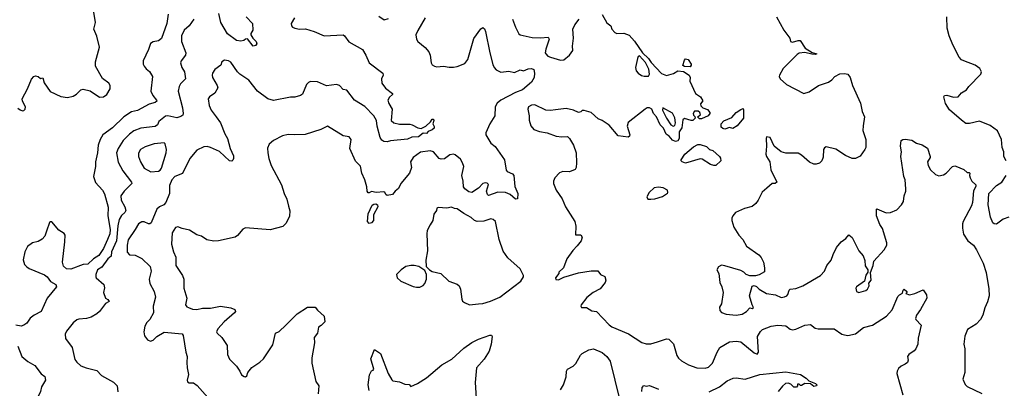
# Model space of a CAD drawing. Extents: x 2133489 to 2292442, y 756223 to 916462.
# Tile 360 of 463: x 2237341 to 2246086, y 850033 to 853310. Entities that reach past the tile are written whole.
import ezdxf

# ---------------------------------------------------------------- set-up
doc = ezdxf.new("R2010")
doc.units = 0

msp = doc.modelspace()

# ---------------------------------------------------------------- linework, layer by layer
at = {"layer": '0CON20XD'}
for points in [[(2237325, 852521.8), (2237345, 852507.1), (2237365, 852498.1), (2237377.7, 852502.3), (2237388.4, 852515), (2237391.2, 852535), (2237366.4, 852585), (2237363.7, 852606.3), (2237410.6, 852695), (2237445, 852780), (2237465, 852803.3), (2237480.7, 852809.3), (2237503.6, 852803.6), (2237525, 852787.5), (2237545, 852792.5), (2237558.5, 852748.5), (2237610.3, 852670.3), (2237705.8, 852625.8), (2237765, 852619.2), (2237815, 852630), (2237845, 852647.5), (2237885, 852686.2), (2237905, 852692.5), (2237968, 852678), (2238050.9, 852620.9), (2238085, 852624.4), (2238115.8, 852645), (2238144.3, 852695), (2238145.6, 852725), (2238133.8, 852745), (2238076.2, 852786.2), (2238013.8, 852895), (2238014.5, 852935), (2238049.7, 853065), (2238024.5, 853164.5), (2237998.8, 853225), (2238014, 853285), (2237998, 853375)], [(2238660.7, 853359.3), (2238647.2, 853275)], [(2239351.2, 853335), (2239408.8, 853275), (2239412.5, 853215), (2239393, 853187), (2239393.6, 853176.4), (2239411.4, 853145), (2239441.1, 853115), (2239446.7, 853095), (2239435, 853080.6), (2239415, 853075.6), (2239365, 853138), (2239345, 853135.8), (2239332.5, 853125), (2239305, 853118), (2239265, 853124.2), (2239185, 853182.9), (2239126.7, 853285), (2239108.9, 853365)], [(2240531.7, 853341.7), (2240577, 853307), (2240615, 853318.8)], [(2242514.2, 853354.2), (2242555, 853282.5), (2242590, 853255), (2242601.2, 853225), (2242627.5, 853195), (2242645, 853186.7), (2242705, 853191.2), (2242755, 853171.4), (2242800, 853120), (2242873.6, 853013.6), (2242925, 852965.8), (2242949.4, 852929.4), (2243040.5, 852830.5), (2243086.4, 852813.6), (2243148.6, 852831.4), (2243185, 852856.2), (2243235, 852850), (2243286.7, 852815), (2243296.7, 852795), (2243293.6, 852763.6), (2243342.5, 852655), (2243387.5, 852625), (2243407, 852587), (2243387.5, 852562.5), (2243390, 852545), (2243406.9, 852526.9), (2243450.4, 852510.4), (2243470.9, 852485), (2243470, 852475), (2243455, 852456.4), (2243395, 852427.5), (2243378.3, 852428.3), (2243360, 852445), (2243387.5, 852465), (2243382.5, 852485), (2243367.7, 852497.7), (2243333.6, 852496.4), (2243323.3, 852475), (2243325, 852460), (2243338.3, 852448.3), (2243340, 852435), (2243320, 852415), (2243305, 852413.3), (2243245, 852431.2), (2243229.5, 852420.5), (2243220.5, 852349.5), (2243198.3, 852311.7), (2243199.4, 852255), (2243185, 852231.9), (2243165, 852227.3), (2243138.8, 852238.8), (2243108, 852275), (2243081.9, 852291.9), (2243058.1, 852345), (2243030.6, 852375), (2242995.5, 852445), (2242970.5, 852475), (2242955, 852513.8), (2242935, 852526.9), (2242915, 852525.6), (2242895, 852515.6), (2242746.2, 852395), (2242736.4, 852363.6), (2242760, 852285), (2242756.4, 852273.6), (2242743.6, 852266.4), (2242655, 852278.8), (2242575, 852370.8), (2242515, 852414), (2242478.6, 852428.6), (2242415, 852483.8), (2242355, 852502.5), (2242335, 852502.5), (2242325, 852490), (2242303.6, 852483.6), (2242260, 852505), (2242195, 852521.2), (2242100.8, 852509.2), (2242055, 852502), (2242015, 852504), (2241915, 852553.3), (2241885, 852550), (2241860, 852535), (2241852.5, 852515), (2241866.2, 852455), (2241866.4, 852416.4), (2241880, 852365), (2241907.5, 852335), (2241957.5, 852315), (2242025, 852304.4), (2242105, 852274.3), (2242155, 852268), (2242205, 852270), (2242223.3, 852255), (2242260, 852195), (2242283.3, 852125), (2242286.1, 852036.1), (2242283.3, 851995), (2242275, 851977.5), (2242225, 851956.7), (2242165, 851960.8), (2242135, 851948.8), (2242092.5, 851905), (2242080.8, 851875), (2242080.8, 851855), (2242105.5, 851795.5), (2242157.4, 851717.4), (2242188, 851645), (2242272, 851515), (2242280.8, 851475), (2242276.7, 851396.7), (2242325, 851397.5), (2242337, 851377), (2242328, 851345), (2242290.9, 851299.1), (2242252.6, 851257.4), (2242200, 851185), (2242170, 851105), (2242130, 851065), (2242130, 851055), (2242100, 851015), (2242101.7, 851001.7), (2242125, 850997.5), (2242175, 851021.2), (2242305, 851058.8), (2242415, 851076.7), (2242477, 851077), (2242500, 851045), (2242538.3, 851028.3), (2242547.5, 850995), (2242540, 850975), (2242495, 850916.7), (2242434.2, 850885.8), (2242378.8, 850841.2), (2242326.7, 850775), (2242323.3, 850765), (2242330.7, 850750.7), (2242375, 850752), (2242422.3, 850722.3), (2242465, 850716), (2242575, 850598), (2242599.3, 850579.3), (2242748, 850518), (2242865, 850442), (2242905, 850430), (2242945, 850429.2), (2243006.2, 850446.2)], [(2238647.2, 853275), (2238599.1, 853140.9), (2238575, 853120.8), (2238525, 853112), (2238502.1, 853097.9), (2238484.3, 853045), (2238437.5, 852945), (2238437.8, 852915), (2238446.7, 852895), (2238465, 852871.4), (2238495, 852848), (2238520.6, 852805), (2238505.5, 852675), (2238521.8, 852635), (2238555.7, 852595), (2238558, 852585), (2238543.8, 852575), (2238490.5, 852559.5), (2238387, 852503), (2238335, 852491.9), (2238266.7, 852445), (2238165, 852348.2), (2238080.3, 852285), (2238054.7, 852245), (2238036.5, 852195), (2238033.1, 852125), (2238014, 852045), (2238014, 852005), (2237995.7, 851915), (2238013, 851863), (2238076.2, 851795), (2238092.9, 851762.9), (2238127, 851643), (2238123.5, 851565), (2238142.8, 851445), (2238140.2, 851405), (2238121.1, 851355), (2238084.3, 851275), (2238045, 851213.3), (2237995, 851182.8), (2237945, 851138), (2237905, 851132.4), (2237795, 851093.2), (2237755, 851096.1), (2237730.5, 851120.5), (2237721, 851155), (2237742.9, 851335), (2237744.6, 851395), (2237735, 851408.5), (2237689.7, 851439.7), (2237625, 851513.6), (2237615, 851514.4), (2237604.2, 851505.8), (2237578.9, 851431.1), (2237564.2, 851385.8), (2237541.2, 851358.8), (2237505, 851339.5), (2237455, 851325.4), (2237411.5, 851295), (2237387.3, 851245), (2237372.5, 851175), (2237384.4, 851135), (2237403, 851113), (2237425, 851098.1), (2237562.3, 851042.3), (2237584.2, 851024.2), (2237615, 850983.3), (2237662.5, 850955), (2237666.2, 850935), (2237584.5, 850835.5), (2237532, 850715), (2237470, 850685), (2237434.5, 850655.5), (2237405, 850613.8), (2237377.5, 850595), (2237355, 850586), (2237305, 850594)], [(2238886.2, 853313.8), (2238845, 853255.7), (2238802.4, 853217.6), (2238778.5, 853165), (2238778.9, 853115), (2238816.5, 853015), (2238812.2, 852995), (2238774.4, 852945), (2238768.9, 852925), (2238780, 852885), (2238805.6, 852845), (2238814.3, 852785), (2238769.1, 852740.9), (2238757.1, 852715), (2238749.4, 852675), (2238786.5, 852525), (2238791.9, 852475), (2238788.2, 852461.8), (2238770.9, 852449.1), (2238735, 852437.1), (2238655, 852454.6), (2238635, 852452.7), (2238575.6, 852405), (2238564.1, 852375.9), (2238545, 852359.6), (2238415.3, 852344.7), (2238355, 852322.9), (2238315, 852292.5), (2238258.9, 852235), (2238215, 852165.8), (2238199.1, 852125), (2238215, 852042), (2238256.7, 851965), (2238334.3, 851865), (2238336, 851855), (2238267.5, 851785), (2238237.8, 851745), (2238241.5, 851705), (2238275.6, 851645), (2238284.3, 851615), (2238274.3, 851595), (2238245, 851568.9), (2238223.4, 851535), (2238211.2, 851478.8), (2238199.4, 851345), (2238155.8, 851245), (2238153.1, 851206.9), (2238124.7, 851185), (2238070.8, 851109.2), (2238032, 851085), (2238018.1, 851045), (2238015.8, 851025), (2238020.8, 851015), (2238087.5, 850955), (2238094.4, 850925.6), (2238084.2, 850884.2), (2238103.8, 850835), (2238125, 850822.5), (2238136, 850805), (2238103, 850787), (2238048.8, 850715), (2238025, 850694), (2237975, 850667.1), (2237935, 850654), (2237865, 850648), (2237848.8, 850641.2), (2237815.6, 850614.4), (2237757.6, 850542.4), (2237746, 850515), (2237748.8, 850475), (2237806, 850395), (2237829.7, 850289.7), (2237847.5, 850265), (2237884.6, 850234.6), (2237930, 850215), (2238025, 850190.8), (2238068.3, 850148.3), (2238175, 850089.4), (2238207.1, 850055), (2238212.4, 850002.4)], [(2239780, 853325), (2239752, 853275), (2239753.8, 853255), (2239763.2, 853243.2), (2239785, 853232.9), (2239825, 853225.7), (2239877.9, 853227.9), (2239955, 853204.4), (2240045, 853165.5), (2240213.9, 853173.9), (2240226.7, 853165), (2240264, 853114), (2240384, 853045), (2240415.8, 852995), (2240445.7, 852925.7), (2240566.2, 852835), (2240568, 852815), (2240553.8, 852785), (2240558, 852745), (2240590.3, 852700.3), (2240653.3, 852655), (2240653.3, 852645), (2240625, 852620), (2240611.2, 852595), (2240620, 852565), (2240650, 852515), (2240641.2, 852415), (2240665, 852392), (2240715, 852380), (2240805, 852380), (2240825.5, 852375.5), (2240877.2, 852347.2), (2240905, 852343.1), (2240948.1, 852361.9), (2240989.5, 852400.5), (2241003.1, 852425), (2241015, 852425.8), (2241018.1, 852415), (2241010, 852385), (2241021.2, 852361.2), (2241020.8, 852345), (2241005, 852329.2), (2240970, 852315), (2240955, 852297.5), (2240925, 852300), (2240882.3, 852267.7), (2240825, 852265.8), (2240785, 852247.5), (2240635, 852232.5), (2240605, 852224.2), (2240575, 852228), (2240558.3, 852238.3), (2240542.7, 852262.7), (2240515.5, 852364.5), (2240508.9, 852415), (2240485.7, 852455.7), (2240405, 852536.7), (2240315, 852593.8), (2240245, 852683.3), (2240215, 852689.2), (2240180.8, 852725), (2240155, 852732.2), (2240065, 852721.8), (2239985, 852756.5), (2239925, 852761.4), (2239905, 852752.5), (2239887.5, 852735), (2239852.5, 852647.5), (2239834.4, 852635.6), (2239785, 852621.2), (2239745, 852621.2), (2239595, 852590.8), (2239545, 852606.2), (2239453.6, 852673.6), (2239375, 852772.5), (2239295.4, 852825.4), (2239275.7, 852845), (2239215, 852932), (2239195, 852943.8), (2239160.7, 852949.3), (2239137.5, 852935), (2239127.5, 852905), (2239074.6, 852865.4), (2239052.9, 852835), (2239048.9, 852815), (2239053.3, 852795), (2239094.3, 852725), (2239100, 852705), (2239074.3, 852655.7), (2239026.2, 852625), (2239015.8, 852605), (2239024.2, 852545.8), (2239041.9, 852505), (2239086.2, 852446.2), (2239125, 852393.3), (2239161.4, 852295), (2239185.7, 852255), (2239211.1, 852165), (2239238.3, 852098.3), (2239240.6, 852075), (2239235, 852061.2), (2239225, 852052), (2239205, 852056.2), (2239116.8, 852136.8), (2239034.7, 852174.7), (2239005, 852181.5), (2238975, 852180), (2238915, 852148.6), (2238852.7, 852077.3), (2238786.8, 851943.2), (2238720, 851915), (2238692.7, 851887.3), (2238670.8, 851835), (2238672.5, 851765), (2238638, 851685), (2238620, 851665), (2238583.4, 851646.6), (2238557.5, 851625), (2238508, 851505), (2238495.6, 851494.4), (2238485, 851494.3), (2238445, 851511.9), (2238425, 851512.9), (2238395, 851494), (2238365, 851446.2), (2238305, 851353.3), (2238294.5, 851304.5), (2238294.6, 851244.6), (2238315, 851219.2), (2238365, 851215.6), (2238425, 851188), (2238500, 851115), (2238509.2, 851075), (2238491.2, 851005), (2238496.2, 850965), (2238534.3, 850894.3), (2238545.6, 850845), (2238525.7, 850765), (2238530, 850705), (2238497.5, 850645), (2238470.9, 850619.1), (2238452.9, 850585), (2238444, 850535), (2238450.5, 850500.5), (2238476.7, 850465), (2238503.9, 850453.9), (2238525, 850462), (2238558.8, 850495), (2238625, 850533.1), (2238785, 850516.9), (2238792.9, 850502.9), (2238815.4, 850355), (2238826.8, 850315), (2238825.9, 850264.1), (2238827.1, 850215), (2238840, 850155), (2238828.6, 850105), (2238831.7, 850091.7), (2238845, 850082.5), (2238885, 850081.2), (2238917.9, 850057.9), (2239035.7, 849925.7)], [(2240941.2, 853325), (2240876.4, 853213.6), (2240859.4, 853175), (2240865, 853136.7), (2240878, 853115), (2240942.7, 853062.7), (2240975.6, 853025), (2240985.6, 852995), (2240994, 852925), (2241005, 852908.8), (2241025.7, 852895.7), (2241045, 852889.2), (2241105, 852896.2), (2241155, 852886.2), (2241195, 852888), (2241225, 852892.5), (2241295, 852920), (2241320, 852955), (2241375, 853141.2), (2241435, 853227.5), (2241455, 853240), (2241468.3, 853228.3), (2241478.8, 853205), (2241515.7, 853015), (2241542.6, 852912.6), (2241554.3, 852885), (2241573, 852863), (2241615, 852844.4), (2241685, 852852.5), (2241735, 852838.8), (2241785, 852863.8), (2241815.9, 852855.9), (2241857.5, 852872.5), (2241885, 852875.9), (2241907.1, 852867.1), (2241912.8, 852832.8), (2241908.7, 852795), (2241885.4, 852755), (2241805, 852686), (2241745, 852662.7), (2241615.3, 852594.7), (2241581.9, 852568.1), (2241563.3, 852535), (2241560, 852455), (2241515.8, 852385), (2241480, 852305), (2241481.2, 852285), (2241525, 852212.5), (2241562.4, 852182.4), (2241647.1, 852065), (2241661.7, 851971.7), (2241671.3, 851961.3), (2241718.5, 851938.5), (2241728.8, 851925), (2241737, 851827), (2241766.2, 851763.8), (2241761.7, 851718.3), (2241745, 851713.8), (2241697.1, 851757.1), (2241655, 851772.5), (2241586, 851776), (2241505, 851747.5), (2241496.4, 851756.4), (2241488, 851785), (2241503.8, 851845), (2241493, 851857), (2241475, 851860.8), (2241455.6, 851854.4), (2241416.5, 851813.5), (2241356.7, 851775), (2241329.1, 851779.1), (2241295.5, 851805.5), (2241282.5, 851825), (2241280, 851875), (2241268.9, 851925), (2241284.4, 852005), (2241275, 852036.2), (2241255, 852069.2), (2241208.8, 852108.8), (2241195, 852113.8), (2241162.3, 852107.7), (2241115, 852074), (2241085, 852070), (2241065, 852076.7), (2241015, 852134.2), (2240985.4, 852145.4), (2240899.2, 852130.8), (2240836, 852085), (2240812.5, 852045), (2240820, 851995), (2240802.5, 851945), (2240724.6, 851855), (2240705, 851808), (2240674.5, 851785.5), (2240652.7, 851757.3), (2240605, 851746.2), (2240593.3, 851755), (2240585, 851777.5), (2240575, 851780), (2240507.4, 851772.6), (2240465, 851783.8), (2240445, 851770.8), (2240435, 851771.4), (2240426, 851785), (2240423.8, 851825), (2240405.6, 851885), (2240378.9, 851945), (2240367, 852007), (2240322.4, 852052.4), (2240272, 852165), (2240283.6, 852243.6), (2240268.3, 852268.3), (2240215, 852276.7), (2240075, 852362.5), (2240016.4, 852333.6), (2239875, 852290), (2239785, 852285.5), (2239725, 852290), (2239675, 852278.2), (2239593.8, 852236.2), (2239555.7, 852204.3), (2239543, 852167), (2239544.4, 852125.6), (2239553.3, 852075), (2239574.4, 852015), (2239665, 851841.2), (2239688.6, 851765), (2239712.9, 851715), (2239728.3, 851651.7), (2239740.5, 851610.5), (2239735.7, 851564.3), (2239708.8, 851501.2), (2239677.9, 851472.1), (2239565, 851441.4), (2239345, 851460), (2239321.7, 851448.3), (2239275, 851392.5), (2239253.6, 851376.4), (2239106.1, 851343.9), (2239065, 851342), (2239004.2, 851354.2), (2238954.3, 851384.3), (2238915, 851398), (2238850.2, 851440.2), (2238785, 851453.1), (2238745, 851470), (2238725, 851463.8), (2238694.3, 851415), (2238690, 851315), (2238706.6, 851246.6), (2238728.3, 851198.3), (2238727.8, 851125), (2238785.7, 851035), (2238797.5, 851005), (2238797.1, 850925), (2238823.8, 850835), (2238813.3, 850775), (2238825, 850757.5), (2238840.5, 850750.5), (2238875, 850738), (2238915, 850732.9), (2238965, 850746.9), (2239035.9, 850745.9), (2239125, 850764), (2239215, 850748.8), (2239252.5, 850735), (2239257, 850717), (2239250, 850705), (2239156, 850624), (2239099.3, 850560.7), (2239090, 850535), (2239094.1, 850524.1), (2239135.6, 850485.6), (2239184, 850415), (2239187.5, 850335), (2239205, 850291.2), (2239265, 850231.2), (2239297, 850187), (2239312.1, 850152.1), (2239335, 850138), (2239345, 850136.2), (2239356.7, 850145), (2239366.7, 850175), (2239402.3, 850217.7), (2239474.1, 850265.9), (2239505, 850296.7), (2239589.1, 850420.9), (2239612.5, 850525), (2239645, 850538.8), (2239705, 850594), (2239806, 850694), (2239896.1, 850756.1), (2239965, 850753.3), (2239985, 850727.5), (2240043.9, 850673.9), (2240050, 850625), (2240019.3, 850590.7), (2239994.2, 850575.8), (2239986.2, 850525), (2239957.5, 850485), (2239958.3, 850438.3), (2239936.1, 850303.9), (2239936.1, 850256.1), (2239971.2, 850095), (2239997.5, 850055), (2239992.5, 849985)], [(2241718.6, 853315), (2241745, 853243.3), (2241775, 853183.8), (2241785.9, 853175.9), (2241891.7, 853151.7), (2241965, 853148), (2242035, 853153.3), (2242043.8, 853135), (2242013.4, 853046.6), (2242008.6, 853015), (2242012.9, 853005), (2242032.9, 852985), (2242055, 852975.4), (2242145, 852950), (2242175, 852952), (2242225, 852993.8), (2242253.3, 853036.7), (2242250, 853075), (2242258.9, 853145), (2242254.1, 853224.1), (2242270, 853265), (2242310, 853315)], [(2244062.5, 853335), (2244126.2, 853215), (2244180, 853145), (2244187.5, 853115), (2244205, 853108.8), (2244255, 853124), (2244273.6, 853123.6), (2244316.7, 853055), (2244378.3, 853018.3), (2244420, 853005), (2244405, 853000), (2244377, 853003), (2244315, 853016.7), (2244265, 853012.9), (2244245, 853001.4), (2244122.3, 852875), (2244088.1, 852815), (2244085.6, 852805), (2244094.3, 852785), (2244152.5, 852735), (2244305, 852653.1), (2244352.4, 852667.6), (2244435, 852724.2), (2244525, 852755.7), (2244554.5, 852775.5), (2244580.8, 852805), (2244625, 852828.9), (2244665, 852832.2), (2244695, 852825.7), (2244715.5, 852795), (2244736.5, 852725), (2244808.9, 852568.9), (2244824.5, 852495), (2244844.4, 852445), (2244833.5, 852365), (2244828.5, 852325), (2244855.4, 852245), (2244854.4, 852175), (2244848.2, 852155), (2244805, 852095.5), (2244765, 852074.6), (2244735, 852075.4), (2244673.8, 852103.8), (2244589.5, 852159.5), (2244505, 852179.2), (2244489.1, 852170.9), (2244480, 852155), (2244477, 852087), (2244464.6, 852055.4), (2244445, 852035.6), (2244415, 852024.2), (2244395, 852025.6), (2244355, 852041.9), (2244285, 852105.6), (2244255, 852123.1), (2244145, 852123.1), (2244105, 852135.8), (2244041.2, 852185), (2244005, 852262.5), (2243975, 852267.5), (2243970, 852255), (2243973.8, 852185), (2243968.8, 852115), (2243974.1, 852094.1), (2244002.5, 852045), (2244013.3, 851975), (2244066.7, 851865), (2244050, 851855), (2244025, 851853.3), (2243978, 851812), (2243935, 851777.5), (2243900, 851705), (2243877.5, 851675), (2243845, 851650), (2243778.3, 851631.7), (2243697.5, 851595), (2243673.3, 851565), (2243666.7, 851545), (2243666.7, 851525), (2243683.3, 851465), (2243726.7, 851395), (2243763.3, 851355), (2243796.7, 851296.7), (2243905, 851218.8), (2243925, 851196.7), (2243946.7, 851155), (2243955.8, 851105), (2243955, 851070), (2243909.3, 851040.7), (2243875, 851032.5), (2243825, 851032.5), (2243793.9, 851043.9), (2243772.5, 851065), (2243745, 851080), (2243605, 851123.3), (2243575, 851126.7), (2243547, 851113), (2243532.5, 851085), (2243548.8, 851055), (2243560, 850975), (2243578, 850935), (2243590, 850885), (2243573.3, 850785), (2243557.5, 850755), (2243560, 850725), (2243575, 850707.5), (2243615, 850693.8), (2243705, 850684), (2243757, 850693), (2243796.7, 850715), (2243825, 850747.5), (2243845, 850742), (2243858.8, 850751.2), (2243845.9, 850775.9), (2243823.8, 850855), (2243845, 850942.5), (2243865, 850947.5), (2243885, 850937.5), (2243907.5, 850915), (2243975, 850876.2), (2244055, 850863.3), (2244105, 850842), (2244133.9, 850846.1), (2244153.6, 850856.4), (2244163.6, 850866.4), (2244173.8, 850905), (2244185, 850913.8), (2244235, 850920), (2244295.6, 850944.4), (2244453.3, 851035), (2244488.8, 851075), (2244508.8, 851125), (2244548.3, 851171.7), (2244566.1, 851223.9), (2244596.7, 851285), (2244636.1, 851333.9), (2244677.5, 851365), (2244705, 851397.5), (2244733.6, 851373.6), (2244793.9, 851253.9), (2244830.7, 851210.7), (2244848.3, 851168.3), (2244851.2, 851121.2), (2244872.5, 851085), (2244872.5, 851065), (2244855, 851040), (2244843.6, 850986.4), (2244774, 850936), (2244767.5, 850925), (2244772.5, 850895), (2244793.9, 850883.9), (2244855.9, 850904.1), (2244870, 850915), (2244886.7, 850945), (2244883, 850967), (2244903.3, 850995), (2244897, 851063), (2244921.2, 851125), (2244926.1, 851163.9), (2245020, 851265), (2245042.5, 851305), (2245042.5, 851325), (2245003.3, 851455), (2244980.5, 851490.5), (2244950, 851565), (2244950, 851625), (2244955, 851627.5), (2245035, 851593.8), (2245075, 851596), (2245130.3, 851619.7), (2245172.5, 851665), (2245190.6, 851695), (2245195.6, 851745), (2245210, 851785), (2245210.6, 851805), (2245205.6, 851885), (2245192.5, 851915), (2245166.7, 852095), (2245171.2, 852135), (2245162.5, 852185), (2245170, 852235), (2245184.1, 852245.9), (2245205, 852248.8), (2245265, 852239.2), (2245305, 852212), (2245355, 852196), (2245405, 852167.5), (2245426.7, 852095), (2245426.7, 852085), (2245403.9, 852046.1), (2245408.8, 852015), (2245428.8, 851975), (2245473.6, 851933.6), (2245505, 851922.5), (2245545, 851931.4), (2245568, 851945), (2245625, 852003.8), (2245645, 852011.2), (2245655, 852008.8), (2245727, 851977), (2245755, 851952.5), (2245775, 851950), (2245780, 851945), (2245777.5, 851925), (2245783.3, 851905), (2245797.5, 851875), (2245831.7, 851841.7), (2245831.7, 851828.3), (2245811.7, 851788.3), (2245803.8, 851685), (2245795.8, 851654.2), (2245721.2, 851515), (2245714.2, 851495), (2245714.1, 851455.9), (2245724.4, 851404.4), (2245761.2, 851345), (2245813.3, 851305), (2245840, 851265), (2245898, 851145), (2245924.2, 851064.2), (2245948.8, 850918.8), (2245951.2, 850855), (2245937.3, 850802.7), (2245912, 850748), (2245896.2, 850685), (2245873.3, 850645), (2245835, 850602.5), (2245760, 850555), (2245735, 850497.5), (2245726, 850425), (2245734.1, 850384.1), (2245735.8, 850175), (2245716.7, 850115), (2245737.7, 850067.7), (2245755, 850048.8), (2245885, 849986.2)], [(2245705.8, 852415.8), (2245598.3, 852508.3), (2245564.5, 852564.5), (2245547.5, 852625), (2245553.9, 852636.1), (2245575, 852640), (2245635, 852621.2), (2245675.8, 852624.2), (2245705, 852660), (2245750, 852685), (2245770, 852715), (2245876.7, 852825), (2245883.8, 852845), (2245867, 852877), (2245825.8, 852905.8), (2245725, 852943.8), (2245704.2, 852954.2), (2245686.2, 852975), (2245629.2, 853085), (2245595.8, 853165), (2245578.6, 853235), (2245574.3, 853335.7)], [(2242886.4, 852806.4), (2242925, 852808.8), (2242935.7, 852825), (2242928.9, 852868.9), (2242898.1, 852928.1), (2242845, 852987.5), (2242835, 852982.5), (2242826.7, 852965), (2242810, 852885), (2242816.7, 852855), (2242832.5, 852835), (2242864.1, 852814.1), (2242886.4, 852806.4)], [(2243295, 852891.2), (2243243.9, 852893.9), (2243231.2, 852901.2), (2243245, 852950), (2243255, 852962), (2243278, 852955), (2243305.5, 852915.5), (2243305.8, 852904.2), (2243295, 852891.2)], [(2243145, 852364), (2243160, 852370), (2243165.9, 852394.1), (2243158.3, 852438.3), (2243139.7, 852479.7), (2243053, 852527), (2243048.8, 852505), (2243084.3, 852435), (2243122.5, 852375), (2243145, 852364)], [(2243605, 852337.5), (2243585, 852342), (2243570.8, 852355), (2243572, 852385), (2243595, 852410.4), (2243665, 852441.2), (2243705, 852483.3), (2243745, 852512.5), (2243765, 852520), (2243770, 852505), (2243769.2, 852435), (2243712, 852365), (2243675, 852342.9), (2243645, 852350), (2243605, 852337.5)], [(2246101.2, 852055), (2246082, 852095), (2246080.8, 852135), (2246065.8, 852175), (2246060, 852245), (2246025, 852321.2), (2245960.6, 852370.6), (2245865, 852406.9), (2245777, 852387), (2245745, 852386.7), (2245705.8, 852415.8)], [(2238505, 851957.8), (2238575, 851961.9), (2238589.1, 851970.9), (2238600, 851990), (2238642.1, 852125), (2238643.3, 852155), (2238633.8, 852205), (2238625, 852216), (2238535, 852205.5), (2238455, 852180.6), (2238414.7, 852155.3), (2238397.4, 852122.6), (2238397.1, 852095), (2238413.1, 852045), (2238445, 851990), (2238505, 851957.8)], [(2243505, 852013.1), (2243475, 852023.6), (2243401.3, 852071.3), (2243385, 852072.2), (2243255, 852034.6), (2243224.2, 852045), (2243214.4, 852055), (2243214.4, 852065), (2243249.6, 852115), (2243325, 852180.8), (2243365, 852199.5), (2243385, 852199.4), (2243441.2, 852181.2), (2243467.5, 852155), (2243495.8, 852145.8), (2243555.8, 852095), (2243565, 852077.5), (2243567.1, 852055), (2243525, 852014), (2243505, 852013.1)], [(2246125, 851553.3), (2246075, 851536.7), (2246017.5, 851492.5), (2245995, 851494), (2245983.8, 851505), (2245964, 851555), (2245943.8, 851665), (2245947.5, 851765), (2246017.5, 851835), (2246065, 851866.7), (2246101.2, 851925)], [(2242945, 851713.3), (2242983, 851717), (2243050.7, 851739.3), (2243093, 851767), (2243097.5, 851775), (2243093.3, 851795), (2243055, 851816), (2243015, 851821.2), (2242975, 851816.2), (2242930, 851775), (2242910, 851735), (2242920, 851715), (2242945, 851713.3)], [(2240445, 851497.1), (2240429.4, 851515), (2240436.7, 851585), (2240469.8, 851660.2), (2240485, 851671.1), (2240505, 851671.9), (2240517.5, 851665), (2240521.4, 851645), (2240483.3, 851575), (2240481.9, 851525), (2240465, 851503.1), (2240445, 851497.1)], [(2241335, 850775.8), (2241415, 850784.4), (2241455, 850788.1), (2241521.9, 850808.1), (2241605.7, 850845), (2241792.8, 850985), (2241816.7, 851025), (2241816.7, 851036.7), (2241785.6, 851095.6), (2241675, 851192), (2241633.6, 851253.6), (2241600, 851355), (2241567.5, 851515), (2241545, 851534.2), (2241525, 851538.6), (2241461.7, 851518.3), (2241405, 851516.7), (2241381.2, 851525), (2241350.7, 851550.7), (2241285, 851585.8), (2241225, 851630), (2241202, 851632), (2241175, 851643.8), (2241135, 851633.8), (2241058.3, 851641.7), (2241046.7, 851635), (2241043.8, 851615), (2241018.3, 851581.7), (2241009.2, 851525), (2240986.2, 851485), (2240961.2, 851435), (2240956.7, 851405), (2240963.6, 851256.4), (2240947, 851173), (2240950, 851115), (2240980, 851085), (2241005, 851072.5), (2241080, 851055), (2241152.5, 850985), (2241225, 850958), (2241243.3, 850945), (2241256.1, 850916.1), (2241266.2, 850825), (2241275, 850807.5), (2241290, 850795), (2241335, 850775.8)], [(2240865, 850931.2), (2240895, 850933.8), (2240925, 850946.7), (2240940, 850965), (2240953.3, 851005), (2240953.3, 851045), (2240939.3, 851079.3), (2240885, 851116.2), (2240845, 851126.2), (2240815, 851126.2), (2240770, 851115), (2240727.5, 851085), (2240687.5, 851045), (2240692.5, 851015), (2240725, 850986.7), (2240835, 850938.8), (2240865, 850931.2)], [(2243006.2, 850446.2), (2243085, 850472), (2243105, 850470), (2243148.6, 850428.6), (2243177.5, 850325), (2243191.7, 850301.7), (2243217.6, 850277.6), (2243280.9, 850240.9), (2243355, 850214.2), (2243428.8, 850211.2), (2243457.3, 850222.7), (2243493, 850257), (2243535.6, 850355), (2243560, 850395), (2243645, 850445.5), (2243705, 850453.3), (2243745.5, 850445.5), (2243865, 850347.5), (2243891.7, 850338.3), (2243902.5, 850355), (2243894.4, 850495), (2243920.2, 850539.8), (2243938, 850555), (2244015, 850585.6), (2244075, 850596.2), (2244145, 850587.8), (2244185, 850559.2), (2244205, 850554.4), (2244235, 850560), (2244314.2, 850594.2), (2244365, 850600), (2244405, 850568), (2244431.2, 850561.2), (2244575, 850562.9), (2244643.8, 850515), (2244665, 850507.5), (2244695, 850504.3), (2244765, 850518.9), (2244834.7, 850575.3), (2244915.3, 850594.7), (2245040.8, 850675), (2245088.3, 850731.7), (2245140.5, 850849.5), (2245155, 850865.7), (2245181.2, 850878.8), (2245186.7, 850905), (2245195, 850913.3), (2245220, 850895), (2245220, 850885), (2245210, 850875), (2245245, 850864.2), (2245290, 850875), (2245365, 850910), (2245393.3, 850865), (2245397.5, 850835), (2245342, 850735), (2245306.2, 850685), (2245297.5, 850655), (2245300, 850645), (2245348, 850595), (2245319.5, 850480.5), (2245316.7, 850425), (2245298.8, 850385), (2245285, 850368), (2245236.7, 850335), (2245226.7, 850315), (2245231.2, 850285), (2245226.1, 850263.9), (2245205, 850246.7), (2245169.5, 850230.5), (2245145, 850208.8), (2245132.7, 850187.3), (2245131.1, 850165), (2245185.8, 849975)], [(2240445, 850013.3), (2240435.7, 850065), (2240446.1, 850153.9), (2240465, 850190), (2240480, 850195), (2240485.8, 850204.2), (2240459.2, 850295), (2240491.7, 850378.3), (2240545, 850342.5), (2240614.6, 850165), (2240645, 850110), (2240655, 850100), (2240715, 850091.2), (2240760.3, 850070.3), (2240798.8, 850068.8), (2240815, 850050), (2240875, 850076.2), (2240955, 850127.5), (2241089.2, 850240.9), (2241177.4, 850292.6), (2241285, 850389.1), (2241355, 850441.1), (2241415, 850471.4), (2241515, 850506.2), (2241530, 850505), (2241537.5, 850495), (2241528.8, 850425), (2241510, 850365), (2241465, 850293.8), (2241397.1, 850215), (2241387.1, 850085), (2241395.5, 849945.5)], [(2237325, 850406.7), (2237359.4, 850315), (2237412, 850272), (2237476.2, 850236.2), (2237531.4, 850161.4), (2237565, 850140), (2237570.8, 850105), (2237534.1, 850045.9), (2237525.4, 850005.4), (2237461.2, 849868.8), (2237451.2, 849828.8), (2237425, 849813.3), (2237405, 849816.2), (2237375, 849852), (2237351.2, 849905), (2237335.3, 849925.3)], [(2242145, 850020), (2242170, 850065), (2242194.2, 850135), (2242198, 850185), (2242205, 850203.3), (2242255, 850231.2), (2242280, 850255), (2242322.7, 850327.3), (2242337.7, 850342.3), (2242395, 850376.2), (2242436.4, 850383.6), (2242515, 850350.8), (2242556.4, 850316.4), (2242585.4, 850275.4), (2242668.3, 849938.3)], [(2243465, 850002.5), (2243555, 850045.6), (2243625, 850099.4), (2243677.5, 850125), (2243705, 850127.1), (2243785, 850114), (2243915, 850156.7), (2244145, 850178.9), (2244276.9, 850156.9), (2244325, 850124.2), (2244348.9, 850098.9), (2244407.5, 850075), (2244420, 850065), (2244417.5, 850055), (2244395, 850050), (2244365, 850072.5), (2244314, 850076), (2244285, 850060), (2244275, 850060), (2244265, 850070), (2244250, 850070), (2244250, 850055), (2244240, 850045), (2244217, 850043), (2244190, 850070), (2244165, 850078.8), (2244143, 850077), (2244116.1, 850053.9), (2244076.7, 850005)], [(2242866.1, 850006.1), (2242868.3, 850041.7), (2242885, 850057.5), (2242905, 850052.5), (2242935, 850060), (2243015, 850027.1)]]:
    msp.add_lwpolyline(points, dxfattribs=at)

doc.saveas('drawing.dxf')
